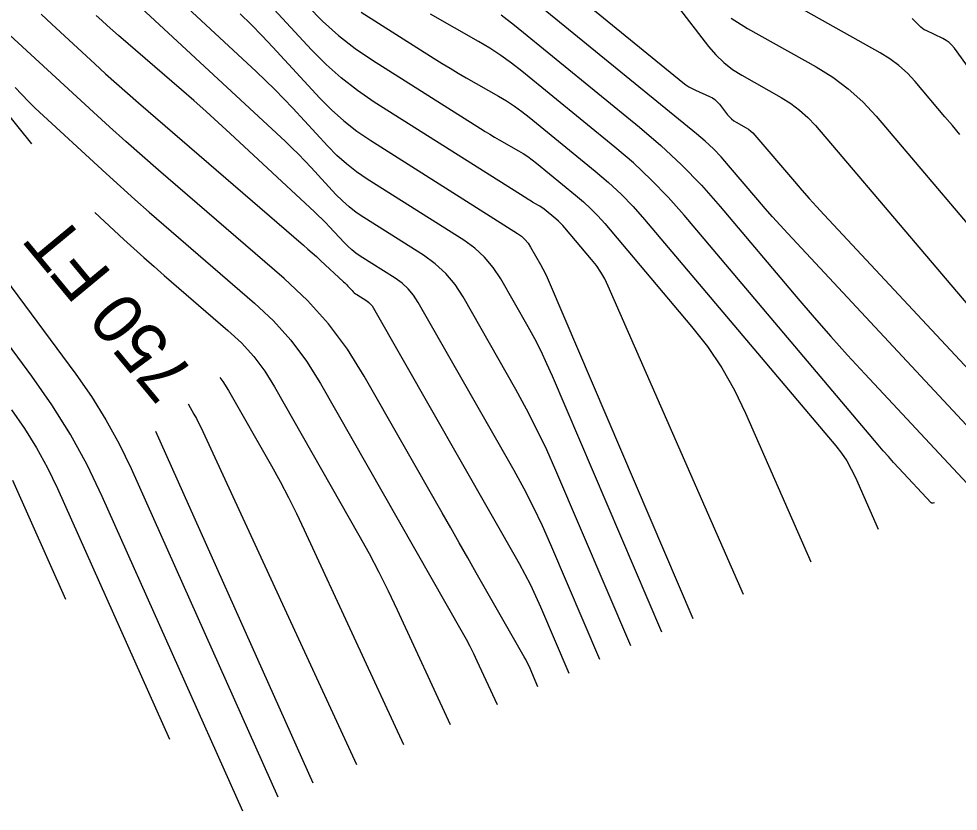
# Model space of a CAD drawing. Extents: x 1354696 to 1366163, y 660729 to 670380.
# Drawn here: x 1361563.7 to 1361676.3, y 664170.7 to 664265.7 of the extents above; entities that cross this region are included whole.
import ezdxf

# ---------------------------------------------------------------- set-up
doc = ezdxf.new("R2010")
doc.units = 0
doc.layers.add('R_Contour Annot', color=7, linetype='Continuous')
doc.layers.add('R_Contours', color=7, linetype='Continuous')

msp = doc.modelspace()

# ---------------------------------------------------------------- linework, layer by layer
at = {"layer": 'R_Contours'}
for points in [[(1361619.55, 664277.45), (1361643.34, 664258.03), (1361643.69, 664257.76), (1361644.05, 664257.52), (1361644.43, 664257.31), (1361644.83, 664257.12), (1361646.53, 664256.38), (1361646.87, 664256.21), (1361647.18, 664256), (1361647.46, 664255.75), (1361647.71, 664255.46), (1361648.7, 664254.18), (1361648.92, 664253.92), (1361649.17, 664253.68), (1361649.43, 664253.47), (1361649.72, 664253.29), (1361650.93, 664252.62), (1361651.22, 664252.44), (1361651.49, 664252.23), (1361651.74, 664252), (1361651.98, 664251.75), (1361656.72, 664246.17), (1361657.59, 664245.16), (1361658.47, 664244.16), (1361659.36, 664243.17), (1361660.27, 664242.19), (1361686.03, 664214.57)], [(1361640.81, 664192.17), (1361627.71, 664222.84), (1361627.04, 664224.35), (1361626.33, 664225.84), (1361625.57, 664227.31), (1361624.77, 664228.76), (1361621.5, 664234.51), (1361620.61, 664235.88), (1361619.57, 664237.11), (1361618.39, 664238.2), (1361617.07, 664239.15), (1361605.5, 664246.48), (1361604.22, 664247.34), (1361603.01, 664248.29), (1361601.86, 664249.31), (1361600.77, 664250.41), (1361596.56, 664254.97), (1361595.5, 664256.1), (1361594.42, 664257.21), (1361593.31, 664258.29), (1361592.19, 664259.36), (1361577.93, 664272.61)], [(1361637.1, 664190.53), (1361628.12, 664211.55), (1361627.01, 664214.03), (1361625.84, 664216.48), (1361624.6, 664218.89), (1361623.29, 664221.27), (1361616.98, 664232.35), (1361616.03, 664233.82), (1361614.92, 664235.14), (1361613.65, 664236.31), (1361612.23, 664237.34), (1361605.08, 664241.86), (1361604.18, 664242.47), (1361603.32, 664243.14), (1361602.51, 664243.86), (1361601.74, 664244.64), (1361598.77, 664247.86), (1361598.02, 664248.66), (1361597.25, 664249.44), (1361596.47, 664250.21), (1361595.68, 664250.96), (1361573.56, 664271.51)], [(1361650.59, 664196.68), (1361634.39, 664233.65), (1361633.97, 664234.51), (1361633.51, 664235.32), (1361632.98, 664236.1), (1361632.39, 664236.85), (1361629.19, 664240.63), (1361628.94, 664240.92), (1361628.68, 664241.19), (1361628.41, 664241.44), (1361628.12, 664241.69), (1361626.69, 664242.86), (1361626.53, 664242.99), (1361626.36, 664243.1), (1361626.19, 664243.21), (1361626.02, 664243.32), (1361625.31, 664243.72), (1361625.13, 664243.82), (1361624.96, 664243.93), (1361624.79, 664244.03), (1361624.61, 664244.14), (1361606.33, 664255.71), (1361604.31, 664257.08), (1361602.38, 664258.59), (1361600.56, 664260.21), (1361598.83, 664261.96), (1361589.83, 664271.71)], [(1361681.72, 664212.27), (1361655.9, 664239.95), (1361654.98, 664240.94), (1361654.08, 664241.95), (1361653.19, 664242.96), (1361652.31, 664243.99), (1361648.82, 664248.12), (1361647.93, 664249.13), (1361646.99, 664250.1), (1361646.01, 664251.02), (1361644.98, 664251.9), (1361622.27, 664270.43)], [(1361676.52, 664251.83), (1361675.64, 664252.89), (1361674.75, 664253.95), (1361671.18, 664258.16), (1361670.25, 664259.16), (1361669.24, 664260.07), (1361668.15, 664260.89), (1361666.98, 664261.61), (1361651.79, 664270.14)], [(1361598.36, 664267.2), (1361600.14, 664265.38), (1361602.04, 664263.7), (1361604.04, 664262.14), (1361606.14, 664260.71), (1361619.06, 664252.53), (1361619.62, 664252.18), (1361620.19, 664251.84), (1361620.76, 664251.5), (1361621.33, 664251.17), (1361623.63, 664249.87), (1361624.2, 664249.53), (1361624.75, 664249.17), (1361625.28, 664248.78), (1361625.8, 664248.38), (1361630.48, 664244.56), (1361631.41, 664243.76), (1361632.3, 664242.92), (1361633.15, 664242.05), (1361633.96, 664241.13), (1361644.37, 664228.82), (1361646.28, 664226.39), (1361647.99, 664223.85), (1361649.52, 664221.19), (1361650.85, 664218.41), (1361658.67, 664200.59)], [(1361604.75, 664266.47), (1361613.51, 664260.93), (1361614.46, 664260.33), (1361615.42, 664259.75), (1361616.38, 664259.18), (1361617.35, 664258.62), (1361621.24, 664256.41), (1361622.2, 664255.84), (1361623.13, 664255.23), (1361624.04, 664254.58), (1361624.92, 664253.89), (1361632.84, 664247.43), (1361634.41, 664246.08), (1361635.92, 664244.66), (1361637.36, 664243.18), (1361638.73, 664241.63), (1361661.66, 664214.5), (1361662.35, 664213.62), (1361662.98, 664212.69), (1361663.53, 664211.72), (1361664.02, 664210.71), (1361666.74, 664204.51)], [(1361642.52, 664267.4), (1361646.4, 664262.37), (1361647.27, 664261.35), (1361648.23, 664260.43), (1361649.28, 664259.62), (1361650.41, 664258.91), (1361655.13, 664256.26), (1361656.27, 664255.55), (1361657.33, 664254.75), (1361658.32, 664253.86), (1361659.23, 664252.88), (1361683.12, 664224.76)], [(1361566.39, 664266.22), (1361567.68, 664265.03), (1361572.84, 664260.28), (1361574.13, 664259.1), (1361575.43, 664257.93), (1361576.74, 664256.77), (1361578.07, 664255.62), (1361597.87, 664238.54), (1361598.39, 664238.09), (1361598.9, 664237.64), (1361599.41, 664237.18), (1361599.91, 664236.71), (1361602.65, 664234.17), (1361602.79, 664234.04), (1361602.92, 664233.91), (1361603.05, 664233.78), (1361603.18, 664233.64), (1361603.68, 664233.1), (1361603.81, 664232.97), (1361603.94, 664232.85), (1361604.09, 664232.73), (1361604.24, 664232.63), (1361605.45, 664231.87), (1361605.69, 664231.69), (1361605.9, 664231.5), (1361606.09, 664231.27), (1361606.25, 664231.02), (1361623.69, 664200.39), (1361624.39, 664199.12), (1361625.05, 664197.84), (1361625.67, 664196.54), (1361626.26, 664195.22), (1361629.66, 664187.25)], [(1361633.38, 664188.89), (1361627.51, 664202.63), (1361626.5, 664204.91), (1361625.42, 664207.15), (1361624.29, 664209.36), (1361623.09, 664211.54), (1361611.62, 664231.69), (1361611.06, 664232.55), (1361610.41, 664233.32), (1361609.67, 664234), (1361608.84, 664234.6), (1361604.66, 664237.24), (1361604.13, 664237.6), (1361603.63, 664237.99), (1361603.16, 664238.42), (1361602.71, 664238.87), (1361600.97, 664240.75), (1361600.53, 664241.22), (1361600.09, 664241.67), (1361599.63, 664242.12), (1361599.16, 664242.56), (1361589.08, 664251.94), (1361587.63, 664253.27), (1361586.18, 664254.58), (1361584.71, 664255.88), (1361583.23, 664257.17), (1361575.66, 664263.7), (1361574.99, 664264.28), (1361574.32, 664264.87), (1361573.67, 664265.46), (1361573.01, 664266.06)], [(1361590.25, 664266.29), (1361591.59, 664264.98), (1361592.9, 664263.64), (1361594.18, 664262.27), (1361599.8, 664256.18), (1361601.21, 664254.76), (1361602.69, 664253.44), (1361604.26, 664252.21), (1361605.92, 664251.09), (1361623.5, 664239.96), (1361623.97, 664239.62), (1361624.39, 664239.23), (1361624.77, 664238.79), (1361625.08, 664238.3), (1361626.25, 664236.25), (1361626.54, 664235.73), (1361626.81, 664235.21), (1361627.06, 664234.67), (1361627.3, 664234.13), (1361644.53, 664193.81)], [(1361673.49, 664207.69), (1361673.34, 664207.65), (1361673.32, 664207.64), (1361673.3, 664207.64), (1361673.28, 664207.64), (1361673.25, 664207.64), (1361673.17, 664207.65), (1361673.15, 664207.65), (1361673.13, 664207.66), (1361673.11, 664207.67), (1361673.1, 664207.68), (1361669.24, 664211.81), (1361668.6, 664212.51), (1361667.97, 664213.21), (1361667.34, 664213.92), (1361666.73, 664214.64), (1361643.5, 664242.13), (1361641.57, 664244.31), (1361639.54, 664246.4), (1361637.41, 664248.4), (1361635.19, 664250.3), (1361624.04, 664259.41), (1361622.8, 664260.38), (1361621.52, 664261.29), (1361620.2, 664262.15), (1361618.85, 664262.96), (1361613.07, 664266.24)], [(1361621.55, 664266.17), (1361623.15, 664264.92), (1361638.12, 664252.7), (1361640.71, 664250.49), (1361643.18, 664248.17), (1361645.55, 664245.73), (1361647.8, 664243.18), (1361657.1, 664232.18), (1361659.07, 664229.88), (1361661.06, 664227.61), (1361663.08, 664225.36), (1361665.13, 664223.14), (1361677.41, 664209.98)], [(1361649.12, 664265.76), (1361651.1, 664264.52), (1361659.33, 664259.91), (1361661.32, 664258.67), (1361663.17, 664257.28), (1361664.9, 664255.72), (1361666.49, 664254.01), (1361682.77, 664234.84)], [(1361680.89, 664255.26), (1361675.88, 664262.18), (1361675.59, 664262.53), (1361675.27, 664262.83), (1361674.91, 664263.09), (1361674.52, 664263.31), (1361672.49, 664264.26), (1361672.27, 664264.37), (1361672.06, 664264.51), (1361671.87, 664264.66), (1361671.69, 664264.83), (1361671, 664265.56), (1361670.82, 664265.73)], [(1361625.95, 664185.61), (1361625.01, 664187.81), (1361624.85, 664188.17), (1361624.67, 664188.53), (1361624.49, 664188.89), (1361624.3, 664189.23), (1361618.57, 664199.3), (1361617.55, 664201.09), (1361616.53, 664202.89), (1361615.51, 664204.68), (1361614.48, 664206.47), (1361605.14, 664222.87), (1361603.12, 664226.1), (1361600.84, 664229.12), (1361598.32, 664231.94), (1361595.54, 664234.54), (1361580.47, 664247.54), (1361578.5, 664249.25), (1361576.54, 664250.99), (1361574.59, 664252.74), (1361572.66, 664254.5), (1361561.65, 664264.65)], [(1361558.34, 664259.25), (1361565.24, 664250.7)], [(1361563.3, 664257.45), (1361564.07, 664256.59), (1361564.87, 664255.77), (1361565.7, 664254.97), (1361574.21, 664247.13), (1361575.91, 664245.57), (1361577.63, 664244.03), (1361579.36, 664242.5), (1361581.11, 664240.98), (1361591.97, 664231.61), (1361594.26, 664229.47), (1361596.34, 664227.15), (1361598.22, 664224.65), (1361599.89, 664221.99), (1361616.87, 664192.18), (1361617.34, 664191.33), (1361617.79, 664190.48), (1361618.22, 664189.62), (1361618.63, 664188.75), (1361621.06, 664183.5)], [(1361548.2, 664253.27), (1361570.55, 664223.11), (1361572.44, 664220.41), (1361574.17, 664217.63), (1361575.75, 664214.75), (1361577.18, 664211.78), (1361594.78, 664172.42)], [(1361572.82, 664242.48), (1361576.31, 664239.25), (1361577.51, 664238.15), (1361578.72, 664237.07), (1361579.94, 664235.99), (1361581.17, 664234.93), (1361588.8, 664228.34), (1361590.41, 664226.83), (1361591.88, 664225.2), (1361593.2, 664223.44), (1361594.37, 664221.57), (1361604.49, 664203.81), (1361605.71, 664201.61), (1361606.89, 664199.38), (1361608.02, 664197.13), (1361609.1, 664194.85), (1361615.44, 664181.11)], [(1361590.6, 664170.72), (1361573.73, 664208.44), (1361571.92, 664212.21), (1361569.91, 664215.88), (1361567.7, 664219.42), (1361565.3, 664222.86), (1361552.58, 664240.03)], [(1361587.84, 664222.68), (1361588.18, 664222.23), (1361588.85, 664221.15), (1361594, 664212.11), (1361595.05, 664210.23), (1361596.06, 664208.32), (1361597.03, 664206.39), (1361597.95, 664204.43), (1361609.83, 664178.72)], [(1361584.03, 664219.52), (1361584.72, 664218.3), (1361585.01, 664217.79), (1361585.28, 664217.28), (1361585.54, 664216.76), (1361585.79, 664216.23), (1361604.21, 664176.33)], [(1361562.84, 664218.83), (1361564.42, 664216.58), (1361565.86, 664214.26), (1361567.18, 664211.86), (1361568.37, 664209.38), (1361581.8, 664179.34)], [(1361580.11, 664216.28), (1361598.96, 664174.11)], [(1361569.37, 664196.09), (1361563.01, 664210.33)]]:
    msp.add_lwpolyline(points, dxfattribs=at)

# ---------------------------------------------------------------- texts
at = {"layer": 'R_Contour Annot'}
msp.add_text('750 FT', height=6, rotation=129.6159, dxfattribs=at).set_placement((1361585, 664223.05))

doc.saveas('drawing.dxf')
